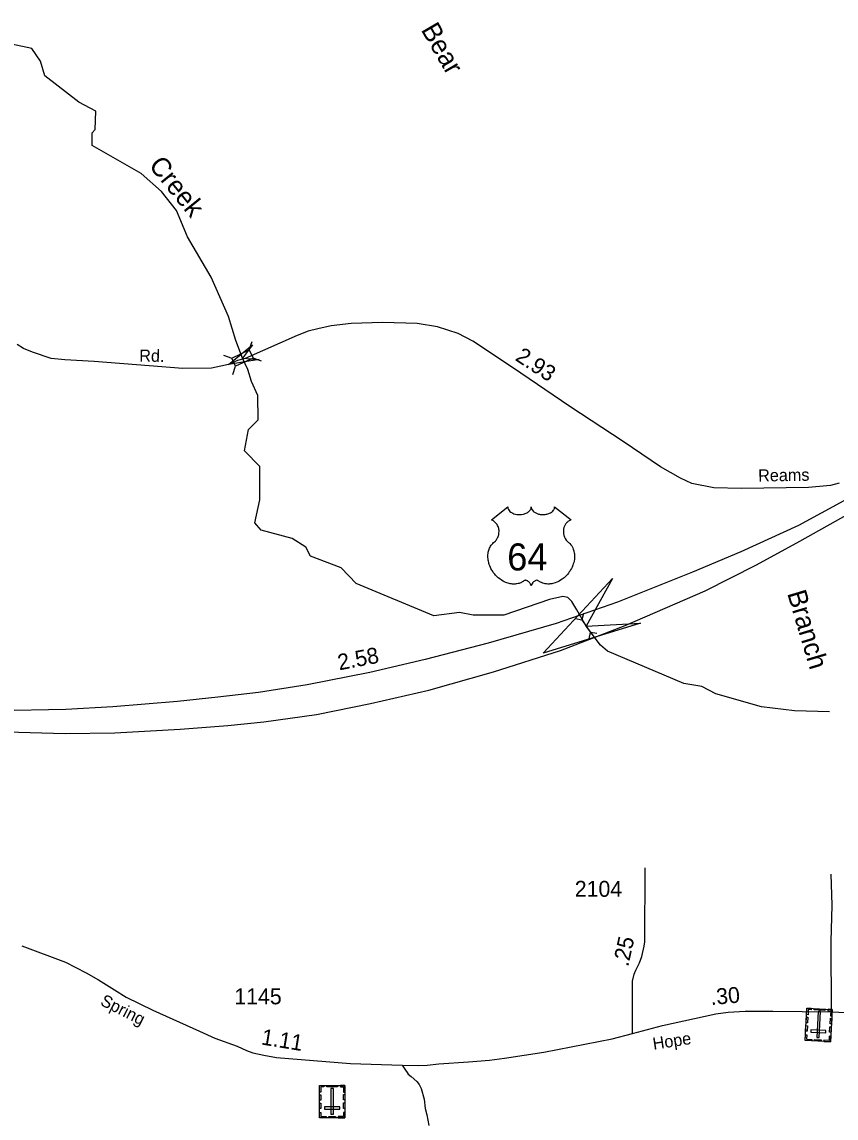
# Model space of a CAD drawing. Extents: x 2220236 to 2384410, y 720751 to 894131.
# Drawn here: x 2270312 to 2276703, y 791836 to 800436 of the extents above; entities that cross this region are included whole.
import ezdxf

# ---------------------------------------------------------------- set-up
doc = ezdxf.new("R2010")
doc.units = 0
doc.layers.add('Default', color=7, linetype='Continuous')

msp = doc.modelspace()

# ---------------------------------------------------------------- linework, layer by layer
at = {"layer": 'Default'}
for p, q in [((2272095.6, 797862.7), (2272118.6, 797927.7)), ((2271894.1, 797820.8), (2271959.2, 797797.8)), ((2272125.4, 797800.4), (2272190.4, 797777.4)), ((2271966.6, 797669.1), (2271989.6, 797734.1)), ((2274719.5, 795795.4), (2274708.3, 795745.8)), ((2274658.3, 795754.3), (2274708.3, 795745.8)), ((2274708.3, 795745.8), (2274775.7, 795645.4)), ((2274764.5, 795595.9), (2274775.7, 795645.4)), ((2274825.8, 795636.9), (2274775.7, 795645.4))]:
    msp.add_line(p, q, dxfattribs=at)
for points in [[(2272576.1, 796243.3), (2272541, 796316.1), (2272433, 796383.9), (2272191, 796448), (2272139.9, 796504.8), (2272179.9, 796687.6), (2272178.1, 796946.8), (2272060, 797070.7), (2272090.9, 797237.2), (2272166, 797314.4), (2272163.9, 797504.7), (2272113.1, 797613.9), (2272084, 797709.5), (2272043.7, 797798.2), (2271990.5, 797935.5), (2271933, 798126.1), (2271797.1, 798433.9), (2271610.9, 798749.3), (2271526, 798957.8), (2271407.1, 799104.5), (2271248, 799245.6), (2270863.1, 799466.7), (2270862, 799565.2), (2270886, 799590.9), (2270893, 799735), (2270758.9, 799806.7), (2270490.9, 800012.3), (2270457.1, 800127.8), (2270389, 800227.6), (2270230.9, 800260.4)], [(2273145.8, 798079), (2272896.8, 798070.6), (2272738.2, 798052.5), (2272633.7, 798027.3), (2272558, 798009.3), (2272471.5, 797976.8), (2272064.3, 797796.5), (2272003, 797778.5), (2271934.5, 797749.6), (2271873.3, 797735.2), (2271801.2, 797720.7), (2271574.1, 797717.1), (2271311, 797738.8), (2270878.5, 797771.2), (2270647.9, 797785.7), (2270541.6, 797794.7), (2270393.8, 797845.2), (2270325.3, 797874), (2270274.9, 797906.5)], [(2276726.8, 796818.5), (2276658.5, 796798.4), (2276485.3, 796783.5), (2275959.2, 796774.5), (2275743.1, 796779.9), (2275571.8, 796814.2), (2275482.7, 796855.3), (2275325.1, 796944.5), (2275030.4, 797143.3), (2274612.3, 797417.6), (2274162.6, 797724.1), (2273850.3, 797932.4), (2273735, 797991), (2273574.6, 798043.5), (2273413.2, 798070.8), (2273145.8, 798079)], [(2278760.7, 797785.7), (2278634.1, 797712.7), (2278123.1, 797423.3), (2277447.8, 797050.5), (2276407.8, 796485.1), (2275955, 796277.4), (2275575.4, 796119.3), (2274988.2, 795883.4), (2274504.8, 795715.9), (2273971.9, 795562.5), (2273476.7, 795432.7), (2273042.8, 795331.3), (2272551.1, 795235.7), (2272168.5, 795175.6), (2271850.2, 795137.8), (2271531.8, 795104.8), (2271026, 795062.3), (2270657, 795042.2), (2270112.2, 795030.5), (2269560.4, 795041.1), (2269077, 795071.7), (2268875.4, 795088.3), (2268739.3, 795102.4)], [(2268766.4, 795006.9), (2268922.6, 794990.3), (2269072.9, 794973.8), (2269536.9, 794925.5), (2270098.1, 794867.7), (2270652.2, 794852.3), (2271040.2, 794858.2), (2271554.2, 794886.5), (2271929.2, 794916), (2272209.8, 794945.5), (2272624.2, 795003.3), (2273047.5, 795088.3), (2273507.3, 795194.4), (2274014.3, 795336), (2274540.2, 795503.5), (2275047.1, 795699.4), (2275674.4, 795973.1), (2276077.6, 796176), (2276417.2, 796362.4), (2277472.5, 796953.6), (2278132.1, 797318.5), (2278782.6, 797690.4)], [(2276652.1, 795024.3), (2276376.9, 795029.9), (2276118, 795061.5), (2275759.1, 795164), (2275650, 795222), (2275509, 795244.7), (2274909.6, 795498.8), (2274853.7, 795547.4), (2274742, 795695.6), (2274668, 795823.2), (2274629.1, 795887.6), (2274597.5, 795919.2), (2274558.7, 795927.7), (2274454.3, 795903.4), (2274095.9, 795782.2), (2273854, 795780.6), (2273745.9, 795802.6), (2273546, 795777.1), (2272935.9, 796029.2), (2272818, 796153), (2272576.1, 796243.3)], [(2275105.8, 792500.1), (2275105.8, 792911.2), (2275117.7, 792966.2), (2275130, 792997.5), (2275158.5, 793053.3), (2275178.9, 793104.9), (2275196.6, 793185.1), (2275201.9, 793219.3), (2275204.1, 793798)], [(2276666.7, 792669.9), (2276664.5, 793220.2), (2276671.2, 793506.5), (2276664.5, 793750.2)], [(2270311.5, 793187.7), (2270654.7, 793060.2), (2270815.5, 792974.8), (2270912.9, 792920.6), (2271037.3, 792841.4), (2271131.4, 792783.7), (2271340.3, 792682.5), (2271705.5, 792517.4), (2271827.3, 792463.2), (2272000.7, 792400.2), (2272074.9, 792367), (2272125.1, 792347.4), (2272211.3, 792328.2), (2272311.5, 792310.3), (2272890.5, 792264.3), (2273297.4, 792250.6), (2273421.3, 792249.6), (2273493.3, 792252.3), (2273583.3, 792261.3), (2273817, 792277.4), (2273982.8, 792291), (2274100.5, 792306), (2274407.9, 792353), (2274944.4, 792457.7), (2275105.8, 792500.1)], [(2275105.8, 792500.1), (2275339.6, 792561.5), (2275758.1, 792654), (2275855.5, 792667.6), (2275988, 792675.7), (2276117.9, 792675.7), (2276207.2, 792675.7), (2276666.7, 792669.9)], [(2276666.7, 792669.9), (2277475.8, 792631.7), (2277999.2, 792576.2)], [(2273297.4, 792250.6), (2273321.7, 792210.7), (2273336, 792194.8), (2273344.1, 792181), (2273368.3, 792161.2), (2273410.7, 792121.7), (2273430.8, 792099.9), (2273446.6, 792066.7), (2273469.6, 791983.9), (2273477.8, 791910), (2273490.2, 791860.2), (2273506.4, 791776.9)]]:
    msp.add_lwpolyline(points, dxfattribs=at)
for points in [[(2272173.2, 797788.1), (2271932.8, 797747.4), (2272120.7, 797902.9), (2272043.7, 797798.2)], [(2271959.2, 797797.8), (2272095.5, 797863), (2272125.9, 797799.3), (2271989.6, 797734.1)], [(2274125.5, 796631.7), (2274125.9, 796626.3), (2274127.2, 796620), (2274128.1, 796616.8), (2274131.1, 796610.5), (2274136, 796603.2), (2274142.8, 796596), (2274150.4, 796589.6), (2274155.6, 796586.3), (2274164.4, 796581.6), (2274174.3, 796577.4), (2274185.4, 796574.2), (2274196.7, 796571.9), (2274209.1, 796570.6), (2274221.3, 796570.3), (2274234.6, 796571.3), (2274249.1, 796574.1), (2274255.9, 796575.9), (2274263.4, 796578.5), (2274270.4, 796581.4), (2274278.1, 796585.5), (2274284.2, 796589.4), (2274289, 796592.9), (2274295.9, 796599.4), (2274301.3, 796606.2), (2274303.6, 796610), (2274305.6, 796613.7), (2274308.3, 796621.4), (2274309, 796624.8), (2274309.6, 796631.9), (2274310, 796626), (2274310.6, 796622.2), (2274311.6, 796618.6), (2274313.1, 796614.7), (2274315.9, 796609.3), (2274318.9, 796604.7), (2274324.6, 796597.9), (2274328.2, 796594.6), (2274331.5, 796591.9), (2274340.2, 796585.9), (2274350.4, 796580.8), (2274355.4, 796578.6), (2274360.6, 796576.7), (2274367.1, 796574.8), (2274373.9, 796573.2), (2274380.6, 796572), (2274387.4, 796571), (2274394.4, 796570.5), (2274400.1, 796570.3), (2274407.1, 796570.4), (2274413.5, 796570.8), (2274420.1, 796571.6), (2274427.4, 796572.8), (2274433.3, 796574.1), (2274441, 796576.1), (2274448, 796578.6), (2274454.2, 796581.3), (2274462.1, 796585.5), (2274468.6, 796589.5), (2274473.3, 796593.3), (2274478.9, 796598.5), (2274484.2, 796604.6), (2274487.3, 796609.1), (2274489.5, 796613.7), (2274491.6, 796618.6), (2274492.9, 796623.8), (2274493.5, 796628.2), (2274493.6, 796632.1), (2274622.2, 796529.6), (2274619.1, 796528.5), (2274612.2, 796525.1), (2274606.6, 796521.8), (2274597.8, 796515.6), (2274594, 796512.1), (2274590.2, 796508.6), (2274586.7, 796504.8), (2274583.6, 796501.2), (2274579.9, 796496), (2274576.5, 796490.9), (2274573.3, 796485.2), (2274570.9, 796480.2), (2274566.9, 796469.9), (2274565, 796463.4), (2274563.8, 796457.8), (2274562.3, 796446.3), (2274561.9, 796440.9), (2274561.9, 796435.5), (2274562.2, 796429.8), (2274562.8, 796424.3), (2274563.7, 796418.6), (2274564.7, 796413.6), (2274566.3, 796407.4), (2274568.5, 796400.3), (2274571.3, 796393.4), (2274577.2, 796382.2), (2274584.8, 796370.8), (2274590.2, 796364.4), (2274595.5, 796359), (2274603.4, 796352.3), (2274607.7, 796348.5), (2274612.7, 796343.5), (2274620.7, 796334.2), (2274624, 796329.8), (2274627.3, 796324.8), (2274630.3, 796319.7), (2274633.3, 796314.3), (2274635.8, 796309.5), (2274640.3, 796298.5), (2274643.6, 796287.7), (2274645.1, 796282.1), (2274647.5, 796269.5), (2274648.4, 796263.3), (2274649.4, 796251), (2274649.5, 796236.1), (2274648.3, 796221.9), (2274645.7, 796205.5), (2274643.5, 796195.6), (2274640.1, 796184.1), (2274636.8, 796174.1), (2274630.9, 796159.5), (2274625.7, 796148.8), (2274619, 796136.4), (2274614.3, 796128.9), (2274608.9, 796120.8), (2274602.2, 796111.5), (2274594.3, 796101.7), (2274584.8, 796091.2), (2274577.1, 796083.6), (2274567.1, 796074.6), (2274561, 796069.6), (2274552.4, 796063.1), (2274540.5, 796055.2), (2274528.8, 796048.4), (2274518.9, 796043.3), (2274510.1, 796039.5), (2274498.7, 796035.2), (2274479.7, 796029.9), (2274472.8, 796028.5), (2274464.6, 796027.3), (2274456.9, 796026.5), (2274449.4, 796026.1), (2274439.4, 796026.1), (2274429.5, 796026.8), (2274420.1, 796028.2), (2274410.3, 796030.2), (2274400, 796033.3), (2274390.7, 796036.9), (2274381.3, 796041.6), (2274365.4, 796051.6), (2274360.8, 796054), (2274358.2, 796054.7), (2274352, 796055), (2274346.3, 796053.8), (2274340.3, 796051.4), (2274336.8, 796049.5), (2274332, 796046.4), (2274328.4, 796043.5), (2274324, 796039.3), (2274320.9, 796035.9), (2274318.6, 796033.1), (2274314.1, 796026.1), (2274312.6, 796022.7), (2274310.9, 796018.4), (2274309.4, 796012), (2274307.4, 796020), (2274305, 796025.4), (2274302.3, 796029.9), (2274299.4, 796034), (2274295, 796039.1), (2274290.9, 796043), (2274286.1, 796046.9), (2274280.9, 796050.1), (2274276.8, 796052.2), (2274273, 796053.6), (2274268.3, 796054.8), (2274264.6, 796055.1), (2274261.4, 796055), (2274257.2, 796054), (2274251.3, 796049.8), (2274245.8, 796046), (2274239.8, 796042.3), (2274232.7, 796038.5), (2274227.5, 796036.1), (2274221.2, 796033.6), (2274213.9, 796031.2), (2274206, 796029.2), (2274197.9, 796027.6), (2274190.8, 796026.4), (2274183.1, 796025.7), (2274176.2, 796025.5), (2274169, 796025.6), (2274162.2, 796026.1), (2274154.4, 796026.8), (2274144.7, 796028.3), (2274136.6, 796030.1), (2274128.1, 796032.4), (2274119.4, 796035.1), (2274110, 796038.7), (2274098.3, 796043.8), (2274090.2, 796047.9), (2274077.4, 796055.3), (2274062.3, 796065.7), (2274051, 796074.9), (2274042.7, 796082.4), (2274030.4, 796094.9), (2274023.3, 796103), (2274012, 796117.6), (2274004.8, 796128.2), (2274000.1, 796135.9), (2273993.3, 796148.4), (2273989.5, 796156.2), (2273984.6, 796167.6), (2273980.8, 796178), (2273977.6, 796187.9), (2273975.9, 796194.2), (2273973.5, 796205.2), (2273972, 796213.1), (2273970.6, 796223.8), (2273969.8, 796235.1), (2273969.6, 796245.5), (2273969.9, 796254.2), (2273970.9, 796264.3), (2273972.6, 796275), (2273974.6, 796284.2), (2273976.5, 796290.8), (2273979.2, 796298.8), (2273982.8, 796307.7), (2273987.1, 796316.2), (2273991.1, 796323.3), (2273996.2, 796330.9), (2274001.2, 796337.4), (2274007.8, 796344.5), (2274014.7, 796351), (2274020.9, 796356.1), (2274028.4, 796363.4), (2274032.2, 796367.8), (2274036.9, 796374), (2274040.6, 796379.7), (2274043.6, 796384.8), (2274047.5, 796392.3), (2274049.9, 796397.9), (2274052.8, 796406.6), (2274054.3, 796412.7), (2274055.8, 796420.5), (2274056.8, 796427.9), (2274057.2, 796437.1), (2274057, 796444.7), (2274056, 796453.6), (2274054.3, 796462.1), (2274052.3, 796469.5), (2274049.1, 796478), (2274046.2, 796484.2), (2274041.2, 796492.7), (2274035.8, 796500.5), (2274030.1, 796506.9), (2274024.4, 796512.6), (2274018.9, 796516.8), (2274013.7, 796520.6), (2274007.2, 796524.5), (2274000.9, 796527.6), (2273996.9, 796529.2)], [(2275167.8, 795717.7), (2274402.9, 795483.5), (2274948.3, 796068.8), (2274742, 795695.6)], [(2276658.7, 792434), (2276459.9, 792445.2), (2276474.3, 792699.5), (2276673, 792688.2)], [(2276507.4, 792697.6), (2276506.7, 792686.1), (2276484.8, 792687.4), (2276482.5, 792647), (2276471.4, 792647.6), (2276474.3, 792699.5)], [(2276615, 792680), (2276530.3, 792684.8), (2276531, 792696.2), (2276615.7, 792691.4)], [(2276640, 792690), (2276639.4, 792678.6), (2276661.3, 792677.3), (2276659.1, 792637), (2276670.2, 792636.3), (2276673.1, 792688.2)], [(2276481.6, 792626.7), (2276479.1, 792583.4), (2276467.7, 792584.1), (2276470.2, 792627.3)], [(2276551.5, 792469.4), (2276570.1, 792468.3), (2276581.6, 792670.8), (2276562.9, 792671.9)], [(2276669.1, 792618.4), (2276666.7, 792575.1), (2276655.3, 792575.8), (2276657.8, 792619)], [(2276477.8, 792560.8), (2276475.4, 792517.6), (2276464, 792518.2), (2276466.4, 792561.5)], [(2276621.8, 792504.2), (2276622.8, 792522.9), (2276505.3, 792529.5), (2276504.2, 792510.9)], [(2276665.3, 792551.3), (2276662.9, 792508), (2276651.5, 792508.7), (2276654, 792551.9)], [(2276462.3, 792488.5), (2276473.6, 792487.9), (2276471.8, 792455.8), (2276512.3, 792453.5), (2276511.7, 792442.4), (2276459.8, 792445.3)], [(2276584.7, 792438.2), (2276533, 792441.1), (2276533.6, 792452.5), (2276585.4, 792449.6)], [(2276661.1, 792477.2), (2276649.8, 792477.9), (2276648, 792445.7), (2276607.5, 792448), (2276606.8, 792436.9), (2276658.7, 792434)], [(2272846.9, 791836.9), (2272647.8, 791836.9), (2272647.8, 792091.5), (2272846.9, 792091.5)], [(2272680.9, 792091.5), (2272680.9, 792080), (2272658.9, 792080), (2272658.9, 792039.6), (2272647.8, 792039.6), (2272647.8, 792091.5)], [(2272789.4, 792080.1), (2272704.6, 792080.1), (2272704.6, 792091.5), (2272789.4, 792091.5)], [(2272813.8, 792091.5), (2272813.8, 792080), (2272835.8, 792080), (2272835.8, 792039.6), (2272846.9, 792039.6), (2272846.9, 792091.5)], [(2272659.2, 792019.3), (2272659.2, 791976), (2272647.8, 791976), (2272647.8, 792019.3)], [(2272737.8, 791866.2), (2272756.5, 791866.2), (2272756.5, 792069), (2272737.8, 792069)], [(2272846.9, 792021.6), (2272846.9, 791978.3), (2272835.5, 791978.3), (2272835.5, 792021.6)], [(2272659.1, 791953.3), (2272659.1, 791910), (2272647.7, 791910), (2272647.7, 791953.3)], [(2272806.1, 791905), (2272806.1, 791923.6), (2272688.3, 791923.6), (2272688.3, 791905)], [(2272846.9, 791954.4), (2272846.9, 791911.1), (2272835.5, 791911.1), (2272835.5, 791954.4)], [(2272647.7, 791880.3), (2272659.1, 791880.3), (2272659.1, 791848.1), (2272699.6, 791848.1), (2272699.6, 791837), (2272647.7, 791837)], [(2272772.8, 791836.9), (2272721, 791836.9), (2272721, 791848.3), (2272772.8, 791848.3)], [(2272846.9, 791880.2), (2272835.5, 791880.2), (2272835.5, 791848), (2272795, 791848), (2272795, 791836.9), (2272846.9, 791836.9)]]:
    msp.add_lwpolyline(points, close=True, dxfattribs=at)

# ---------------------------------------------------------------- texts
for s, height, rotation, p in [('Bear', 150, 300.17042, (2273440.9, 800375)), ('Creek', 150, 309.01943, (2271301.9, 799307.5)), ('Rd.', 95, 359.15447, (2271232.3, 797771.1)), ('2.93', 125, 326.83074, (2274176.9, 797786.1)), ('Reams', 95, 0.99871, (2276092, 796829.5)), ('Branch', 150, 286.64174, (2276317.8, 795953.8)), ('2.58', 125, 10.99864, (2272803, 795348.3)), ('.25', 125, 77.58053, (2275070.7, 793018.3)), ('.30', 125, 5.10517, (2275721.3, 792722.4)), ('Spring', 95, 333.10378, (2270920.2, 792726.6)), ('1.11', 125, 350.73991, (2272185, 792414.1)), ('Hope', 95, 8.69313, (2275270.7, 792371.7))]:
    msp.add_text(s, height=height, rotation=rotation, dxfattribs=at).set_placement(p)
for s, height, p in [('64', 212.5, (2274121.3, 796132.4)), ('2104', 125, (2274651.7, 793571.9)), ('1145', 125, (2271979.1, 792728.5))]:
    msp.add_text(s, height=height, dxfattribs=at).set_placement(p)

doc.saveas('drawing.dxf')
